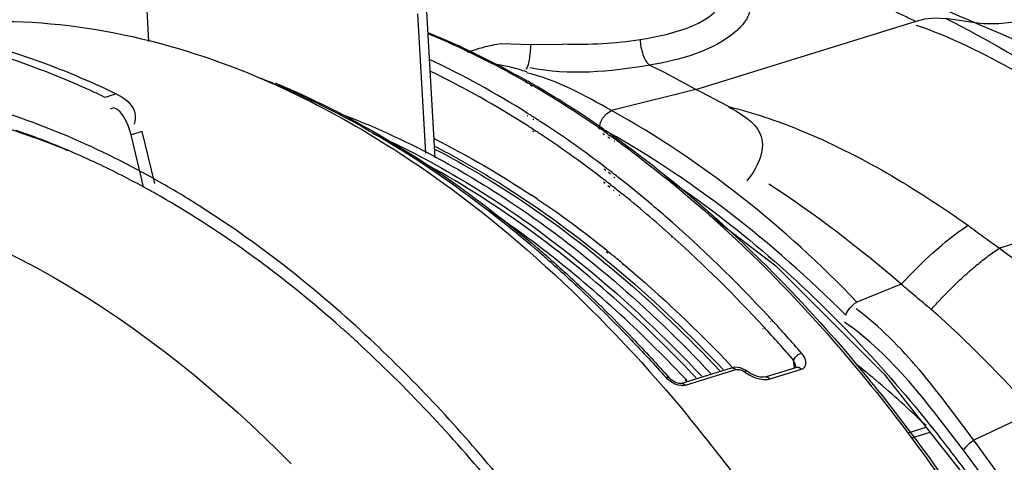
# Paper-space layout 'Sheet' of a CAD drawing. Header units: inches. Extents: x 0.2 to 10.8, y 0.2 to 8.3.
# Tile 309 of 545: x 5.228 to 5.492, y 6.964 to 7.083. Entities that reach past the tile are written whole.
import ezdxf

# ---------------------------------------------------------------- set-up
doc = ezdxf.new("R2010")
doc.units = ezdxf.units.IN
doc.header["$MEASUREMENT"] = 0
doc.layers.get('0').update_dxf_attribs({"lineweight": 5})

psp = doc.layouts.new('Sheet')

# ---------------------------------------------------------------- linework, layer by layer
at = {"color": 0, "linetype": 'ByBlock', "lineweight": -3}
for p, q in [((5.26246495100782, 7.07707410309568), (5.260074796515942, 7.118613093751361)), ((5.334549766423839, 7.084475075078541), (5.336699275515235, 7.047118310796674)), ((5.336956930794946, 7.085146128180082), (5.339216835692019, 7.045870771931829)), ((5.409230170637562, 7.064180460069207), (5.468075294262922, 7.082493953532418)), ((5.48406996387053, 7.082107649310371), (5.476339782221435, 7.083225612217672)), ((5.356978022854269, 7.076550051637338), (5.364885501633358, 7.076236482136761)), ((5.364885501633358, 7.076236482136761), (5.373403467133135, 7.076403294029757)), ((5.363456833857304, 7.066276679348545), (5.36364134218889, 7.066160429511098)), ((5.363499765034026, 7.066745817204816), (5.363685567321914, 7.066640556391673)), ((5.363505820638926, 7.066255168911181), (5.364243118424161, 7.065902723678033)), ((5.36351164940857, 7.066322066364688), (5.364243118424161, 7.065902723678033)), ((5.364849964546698, 7.065398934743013), (5.3652430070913, 7.065151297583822)), ((5.36489983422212, 7.065459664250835), (5.365283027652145, 7.065201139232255)), ((5.364902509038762, 7.065945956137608), (5.365298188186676, 7.065718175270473)), ((5.36490538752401, 7.065520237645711), (5.365291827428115, 7.065295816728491)), ((5.253683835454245, 7.063000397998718), (5.25068039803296, 7.062065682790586)), ((5.409230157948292, 7.064180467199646), (5.386624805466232, 7.058519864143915)), ((5.410653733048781, 7.063453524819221), (5.409230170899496, 7.06418046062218)), ((5.417994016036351, 7.059580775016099), (5.410653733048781, 7.063453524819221)), ((5.364176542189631, 7.057002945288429), (5.363995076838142, 7.057109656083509)), ((5.364256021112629, 7.057668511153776), (5.36407502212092, 7.057782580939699)), ((5.365767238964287, 7.056067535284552), (5.36545813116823, 7.056249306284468)), ((5.365841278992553, 7.056660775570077), (5.36553342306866, 7.056857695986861)), ((5.383182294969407, 7.054418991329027), (5.383610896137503, 7.054123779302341)), ((5.260676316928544, 7.052906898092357), (5.257672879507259, 7.051972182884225)), ((5.260999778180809, 7.038016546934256), (5.257672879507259, 7.051972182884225)), ((5.264003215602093, 7.038951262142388), (5.260676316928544, 7.052906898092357)), ((5.36579613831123, 7.052785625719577), (5.365496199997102, 7.052962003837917)), ((5.365860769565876, 7.053279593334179), (5.365562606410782, 7.05347357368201)), ((5.383100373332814, 7.053900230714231), (5.383531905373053, 7.053628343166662)), ((5.384291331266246, 7.052377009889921), (5.384716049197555, 7.0520904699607)), ((5.384397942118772, 7.053050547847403), (5.384821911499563, 7.052752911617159)), ((5.384476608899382, 7.053033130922), (5.384984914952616, 7.052712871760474)), ((5.384548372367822, 7.053474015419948), (5.385052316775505, 7.053122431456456)), ((5.38569160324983, 7.05213878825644), (5.386242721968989, 7.051747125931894)), ((5.385587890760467, 7.05150227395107), (5.386140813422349, 7.051129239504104)), ((5.387263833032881, 7.050371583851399), (5.387455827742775, 7.050242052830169)), ((5.387360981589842, 7.050946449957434), (5.387552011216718, 7.050808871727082)), ((5.387699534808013, 7.051002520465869), (5.387884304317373, 7.050886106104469)), ((5.387737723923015, 7.051221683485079), (5.387920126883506, 7.051090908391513)), ((5.38504430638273, 7.042405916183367), (5.384589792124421, 7.042768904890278)), ((5.385177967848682, 7.043093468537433), (5.384719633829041, 7.043442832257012)), ((5.38629184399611, 7.041409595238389), (5.385737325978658, 7.041852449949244)), ((5.386434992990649, 7.042128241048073), (5.38587644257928, 7.042558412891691)), ((5.38759011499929, 7.041232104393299), (5.387389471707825, 7.041388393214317)), ((5.384878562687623, 7.038900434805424), (5.384425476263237, 7.039262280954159)), ((5.385023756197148, 7.039623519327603), (5.384567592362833, 7.039976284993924)), ((5.386273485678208, 7.038650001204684), (5.38572166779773, 7.039081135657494)), ((5.387439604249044, 7.04049295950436), (5.387240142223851, 7.040652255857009)), ((5.386120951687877, 7.037908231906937), (5.385572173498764, 7.038346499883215)), ((5.387261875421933, 7.036997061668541), (5.387155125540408, 7.037082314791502)), ((5.387419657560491, 7.037748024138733), (5.387312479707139, 7.037832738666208)), ((5.389020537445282, 7.036473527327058), (5.388820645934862, 7.036633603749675)), ((5.543154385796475, 7.037896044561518), (5.490659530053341, 7.021571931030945)), ((5.388857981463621, 7.035722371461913), (5.38865851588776, 7.035881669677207)), ((5.402845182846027, 7.024551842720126), (5.402711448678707, 7.024658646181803)), ((5.402886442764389, 7.024702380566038), (5.402755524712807, 7.024819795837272)), ((5.385242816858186, 7.020628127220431), (5.385677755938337, 7.020286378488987)), ((5.385313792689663, 7.020953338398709), (5.385747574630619, 7.020603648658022)), ((5.389543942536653, 7.017486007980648), (5.389741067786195, 7.017321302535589)), ((5.428619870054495, 7.019319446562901), (5.428753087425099, 7.019201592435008)), ((5.428666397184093, 7.019488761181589), (5.428800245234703, 7.019372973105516)), ((5.389496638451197, 7.01728573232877), (5.389695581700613, 7.017129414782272)), ((5.464349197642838, 7.011914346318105), (5.452444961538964, 7.007096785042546)), ((5.429376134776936, 7.001801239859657), (5.429268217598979, 7.001912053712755)), ((5.429579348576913, 7.002316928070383), (5.429472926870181, 7.002432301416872)), ((5.427335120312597, 6.999813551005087), (5.427227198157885, 6.999924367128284)), ((5.427536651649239, 7.000324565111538), (5.427430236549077, 7.000439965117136)), ((5.435677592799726, 6.989500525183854), (5.43542292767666, 6.99150542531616)), ((5.435878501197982, 6.990458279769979), (5.435424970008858, 6.99150610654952)), ((5.405231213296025, 6.985244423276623), (5.418777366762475, 6.989460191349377)), ((5.40643933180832, 6.984744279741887), (5.419985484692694, 6.988960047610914)), ((5.419985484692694, 6.988960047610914), (5.420176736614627, 6.989004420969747)), ((5.422794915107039, 6.988586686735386), (5.422240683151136, 6.988370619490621)), ((5.422240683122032, 6.98837061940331), (5.423665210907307, 6.987472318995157)), ((5.427918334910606, 6.986972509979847), (5.436293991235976, 6.989579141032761)), ((5.429146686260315, 6.98644887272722), (5.437522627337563, 6.989055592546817)), ((5.436131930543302, 6.989411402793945), (5.435878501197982, 6.990458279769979)), ((5.436293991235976, 6.989579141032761), (5.436809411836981, 6.989568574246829)), ((5.436809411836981, 6.989568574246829), (5.437522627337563, 6.989055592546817)), ((5.401506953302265, 6.986494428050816), (5.401222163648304, 6.986793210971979)), ((5.402674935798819, 6.98557617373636), (5.401506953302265, 6.986494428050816)), ((5.406820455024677, 6.98573901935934), (5.406356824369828, 6.986253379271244)), ((5.406904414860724, 6.985959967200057), (5.406434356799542, 6.986458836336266)), ((5.423665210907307, 6.987472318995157), (5.424977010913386, 6.986862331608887)), ((5.424977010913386, 6.986862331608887), (5.425593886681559, 6.986644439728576)), ((5.428553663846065, 6.986315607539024), (5.429146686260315, 6.98644887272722)), ((5.459783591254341, 6.98776167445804), (5.487294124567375, 6.95286174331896)), ((5.455578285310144, 6.985414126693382), (5.455871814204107, 6.985088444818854)), ((5.455589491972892, 6.98543669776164), (5.456386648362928, 6.984451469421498)), ((5.455871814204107, 6.985088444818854), (5.456366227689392, 6.98441077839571)), ((5.499799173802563, 6.97757829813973), (5.483781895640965, 6.970019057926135)), ((5.466160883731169, 6.9719862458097), (5.471025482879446, 6.973500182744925)), ((5.467170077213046, 6.970646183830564), (5.472072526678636, 6.97217190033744)), ((5.491608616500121, 6.95922534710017), (5.483781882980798, 6.970019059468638)), ((5.488927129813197, 6.956714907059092), (5.481063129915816, 6.967320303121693))]:
    psp.add_line(p, q, dxfattribs=at)
for points in [[(5.468075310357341, 7.082493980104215), (5.470660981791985, 7.083128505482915), (5.473338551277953, 7.083401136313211), (5.476339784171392, 7.083225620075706)], [(5.409230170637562, 7.064180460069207), (5.405094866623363, 7.066454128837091), (5.400950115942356, 7.068623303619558), (5.396798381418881, 7.070686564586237)], [(5.38335518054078, 7.05396880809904), (5.383655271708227, 7.055322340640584), (5.384295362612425, 7.056596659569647), (5.385327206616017, 7.057768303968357), (5.38662337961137, 7.05851946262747)], [(5.4129044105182, 7.030397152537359), (5.430672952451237, 7.016843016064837), (5.459783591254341, 6.98776167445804)], [(5.43542580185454, 6.991505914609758), (5.435931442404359, 6.992278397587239), (5.436712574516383, 6.992974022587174), (5.43755580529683, 6.993402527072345)], [(5.437522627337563, 6.989055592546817), (5.437835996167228, 6.989180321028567), (5.438127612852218, 6.989360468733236), (5.438389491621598, 6.989610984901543), (5.438596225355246, 6.989935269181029), (5.43872565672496, 6.990326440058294), (5.438765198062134, 6.990767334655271), (5.438713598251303, 6.991241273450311), (5.43857460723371, 6.991735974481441), (5.43834642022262, 6.992254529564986), (5.438014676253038, 6.992807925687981), (5.437555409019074, 6.993402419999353)], [(5.422795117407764, 6.988586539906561), (5.422534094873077, 6.988764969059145), (5.421070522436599, 6.989435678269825), (5.419605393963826, 6.989609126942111), (5.418778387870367, 6.989460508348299)], [(5.418778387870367, 6.989460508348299), (5.419292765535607, 6.989449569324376), (5.419985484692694, 6.988960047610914)], [(5.420176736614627, 6.989004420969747), (5.420387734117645, 6.989024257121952), (5.420623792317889, 6.989017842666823), (5.42089000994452, 6.988980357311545), (5.421190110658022, 6.988904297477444), (5.421521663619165, 6.988781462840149), (5.421876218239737, 6.988605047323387), (5.422240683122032, 6.98837061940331)], [(5.42791804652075, 6.986972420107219), (5.427497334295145, 6.986892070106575), (5.426474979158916, 6.986940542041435), (5.425218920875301, 6.987278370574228), (5.423887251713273, 6.987891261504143), (5.422794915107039, 6.988586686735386)], [(5.402113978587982, 6.986700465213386), (5.40175630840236, 6.986863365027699), (5.40122218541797, 6.986793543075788)], [(5.405240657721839, 6.985247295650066), (5.405137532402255, 6.985225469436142), (5.404670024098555, 6.98524207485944), (5.403994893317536, 6.985423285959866), (5.403282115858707, 6.98576157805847), (5.402592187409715, 6.98624104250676), (5.402115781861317, 6.986698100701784)], [(5.425593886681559, 6.986644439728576), (5.426198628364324, 6.986475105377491), (5.4267986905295, 6.986353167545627), (5.427391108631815, 6.98628221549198), (5.427971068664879, 6.986266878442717), (5.428553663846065, 6.986315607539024)], [(5.427918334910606, 6.986972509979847), (5.428433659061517, 6.986961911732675), (5.429146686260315, 6.98644887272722)], [(5.404494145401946, 6.984776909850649), (5.403915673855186, 6.984959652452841), (5.403431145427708, 6.985163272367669), (5.403024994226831, 6.985370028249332), (5.402674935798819, 6.98557617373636)], [(5.40643933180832, 6.984744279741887), (5.405807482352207, 6.984632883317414), (5.405141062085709, 6.98465431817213), (5.404494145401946, 6.984776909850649)], [(5.405240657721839, 6.985247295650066), (5.405328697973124, 6.985267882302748), (5.405890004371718, 6.985177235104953), (5.40643933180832, 6.984744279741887)], [(5.481063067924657, 6.967320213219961), (5.481720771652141, 6.968250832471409), (5.482658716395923, 6.969184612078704), (5.483781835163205, 6.970019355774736)]]:
    psp.add_lwpolyline(points, dxfattribs=at)
for centre, radius, start, end in [((5.239596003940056, 6.847821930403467), 0.2515547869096, 60.12376767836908, 60.4429191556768), ((5.238365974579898, 6.84718365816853), 0.252355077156, 59.90508254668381, 60.07872272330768), ((5.237400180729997, 6.845521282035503), 0.254277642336, 59.58035398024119, 59.80393121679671), ((5.238406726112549, 6.845754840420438), 0.2539395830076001, 59.7786799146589, 60.02040509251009), ((5.237625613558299, 6.84441401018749), 0.2554913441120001, 59.525333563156, 59.7786677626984), ((5.236609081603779, 6.844174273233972), 0.2558397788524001, 59.32056735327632, 59.58031680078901), ((5.228479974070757, 6.830847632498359), 0.2714489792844, 54.94297519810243, 59.28012291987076), ((5.230356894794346, 6.832376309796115), 0.2695525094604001, 55.46151512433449, 59.49141729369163), ((5.22114628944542, 6.830794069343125), 0.2682394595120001, 57.43357576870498, 57.75675256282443), ((5.219847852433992, 6.828763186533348), 0.2706499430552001, 57.10176107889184, 57.35597776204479), ((5.218985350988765, 6.827429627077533), 0.2722381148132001, 56.87652734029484, 57.1017894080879), ((5.21033233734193, 6.814510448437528), 0.2877863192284, 52.70197090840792, 56.83925055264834), ((5.160153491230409, 6.858340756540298), 0.2059269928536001, 67.136245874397, 71.07628307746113), ((5.159984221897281, 6.857917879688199), 0.2063824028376, 67.13855875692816, 70.82275209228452), ((5.218678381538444, 6.827378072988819), 0.2696185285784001, 56.99000324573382, 57.31253526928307), ((5.217369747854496, 6.825365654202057), 0.2720190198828, 56.6608314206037, 56.91485832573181), ((5.216478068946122, 6.824010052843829), 0.2736415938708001, 56.42673603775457, 56.66085095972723), ((5.207672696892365, 6.811079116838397), 0.2892848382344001, 52.30265453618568, 56.38997402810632), ((5.221941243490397, 6.819866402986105), 0.2846288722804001, 55.15940160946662, 55.38901218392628), ((5.219094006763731, 6.817134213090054), 0.2880658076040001, 54.666709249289, 54.87846954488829), ((5.220511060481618, 6.817816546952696), 0.2871283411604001, 54.80085873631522, 55.03623872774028), ((5.217507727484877, 6.814903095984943), 0.2908033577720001, 54.26177586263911, 54.53275560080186), ((5.216035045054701, 6.812858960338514), 0.2933227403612, 53.89308129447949, 54.21551376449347), ((5.154932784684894, 6.845793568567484), 0.2195168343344, 64.98713260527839, 67.15310099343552), ((5.15488602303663, 6.845691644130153), 0.2196289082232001, 64.9873138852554, 67.15218179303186), ((5.148524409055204, 6.832220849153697), 0.23452621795, 61.34225240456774, 64.97039527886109), ((5.200054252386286, 6.800705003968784), 0.3049966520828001, 52.46400124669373, 52.62928902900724), ((5.198454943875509, 6.79862931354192), 0.3076170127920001, 52.1070926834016, 52.33202505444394), ((5.196846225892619, 6.796565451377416), 0.3102337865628, 51.73029734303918, 52.05976388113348), ((5.140727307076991, 6.820906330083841), 0.251494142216, 60.53430799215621, 60.72199546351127), ((5.135385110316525, 6.811645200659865), 0.2621852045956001, 57.3622651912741, 60.51341315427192), ((5.19731181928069, 6.797365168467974), 0.3064716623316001, 52.06472730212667, 52.22997296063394), ((5.195649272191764, 6.795238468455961), 0.3091710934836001, 51.68926741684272, 51.93424325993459), ((5.194081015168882, 6.793255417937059), 0.3116993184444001, 51.33486926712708, 51.66393378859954), ((5.184675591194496, 6.78171350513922), 0.3265877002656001, 48.10611962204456, 51.26663564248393), ((5.219221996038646, 6.816865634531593), 0.2630866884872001, 55.86505713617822, 56.27705692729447), ((5.207855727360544, 6.80069740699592), 0.2828498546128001, 51.141944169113, 55.33521588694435), ((5.15804059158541, 6.752471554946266), 0.3661408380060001, 42.62901981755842, 48.03161801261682), ((5.148843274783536, 6.768195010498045), 0.3336662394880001, 48.9468015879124, 49.27176764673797), ((5.150605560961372, 6.769099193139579), 0.3323414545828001, 49.06529280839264, 49.39674089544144), ((5.148638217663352, 6.766831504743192), 0.335343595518, 48.68168130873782, 49.06521480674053), ((5.196864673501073, 6.786746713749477), 0.3006090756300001, 50.75849994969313, 51.07268548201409), ((5.146851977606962, 6.765909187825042), 0.3366977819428, 48.57636250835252, 48.94673331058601), ((5.195479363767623, 6.78505000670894), 0.3027994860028, 50.50955771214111, 50.75857846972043), ((5.193951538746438, 6.783197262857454), 0.3052009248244, 50.14369501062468, 50.50940430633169), ((5.539857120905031, 6.950333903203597), 0.08661933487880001, 129.5754561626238, 129.9054782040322), ((5.123829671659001, 6.741231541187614), 0.3704508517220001, 43.65667010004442, 46.5436805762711), ((5.125380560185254, 6.741777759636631), 0.3695321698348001, 43.76983220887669, 46.69134516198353), ((5.140535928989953, 6.735807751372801), 0.3931580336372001, 42.70012465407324, 42.90142637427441), ((5.122433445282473, 6.714271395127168), 0.4301952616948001, 38.99179213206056, 39.15630125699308), ((5.298839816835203, 6.797907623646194), 0.2461609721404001, 49.87621902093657, 50.11592045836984), ((5.289268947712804, 6.786803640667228), 0.2608195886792, 45.83773935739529, 49.84051259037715), ((5.050020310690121, 6.682022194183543), 0.4628202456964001, 33.38965720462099, 39.42371606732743)]:
    psp.add_arc(centre, radius, start, end, dxfattribs=at)
for points in [[(5.484067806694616, 7.082107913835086), (5.473456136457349, 7.086752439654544), (5.462677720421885, 7.09105853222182), (5.45169730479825, 7.094747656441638)], [(5.394273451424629, 7.077623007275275), (5.403004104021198, 7.07904836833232), (5.415106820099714, 7.081727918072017), (5.417640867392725, 7.090203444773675)], [(5.495092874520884, 7.069029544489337), (5.486489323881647, 7.07375639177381), (5.477689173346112, 7.078321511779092), (5.468368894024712, 7.081403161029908)], [(5.476334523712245, 7.083226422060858), (5.487479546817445, 7.077661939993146), (5.498287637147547, 7.071334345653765), (5.508499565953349, 7.064200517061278)], [(5.520893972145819, 7.065763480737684), (5.508693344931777, 7.071375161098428), (5.496456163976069, 7.076917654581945), (5.484070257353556, 7.082107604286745)], [(5.337326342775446, 7.079210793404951), (5.346315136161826, 7.075489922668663), (5.355063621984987, 7.071146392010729), (5.36351164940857, 7.066322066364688)], [(5.337335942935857, 7.079498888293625), (5.346314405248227, 7.075822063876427), (5.355056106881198, 7.071524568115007), (5.363499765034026, 7.066745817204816)], [(5.419934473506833, 7.079784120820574), (5.413636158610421, 7.074398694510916), (5.404956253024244, 7.072142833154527), (5.396798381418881, 7.070686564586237)], [(5.36407502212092, 7.057782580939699), (5.355593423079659, 7.063123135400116), (5.346792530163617, 7.067997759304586), (5.337721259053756, 7.072260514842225)], [(5.396798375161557, 7.070686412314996), (5.38623015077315, 7.068940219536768), (5.37516145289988, 7.067841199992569), (5.364671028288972, 7.070006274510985)], [(5.364287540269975, 7.054296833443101), (5.355797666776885, 7.05974456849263), (5.346982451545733, 7.064726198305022), (5.337889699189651, 7.069093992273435)], [(5.38662337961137, 7.05851946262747), (5.37931933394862, 7.062558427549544), (5.371878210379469, 7.06682802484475), (5.363741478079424, 7.068687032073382)], [(5.302403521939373, 7.062993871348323), (5.32564263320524, 7.052381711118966), (5.347190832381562, 7.037720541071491), (5.366551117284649, 7.02105159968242)], [(5.302666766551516, 7.063199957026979), (5.325927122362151, 7.052650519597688), (5.347507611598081, 7.038046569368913), (5.366899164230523, 7.021424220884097)], [(5.263719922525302, 7.040273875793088), (5.247825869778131, 7.049185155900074), (5.230785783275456, 7.056442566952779), (5.213155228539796, 7.061046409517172)], [(5.257672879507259, 7.051972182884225), (5.256982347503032, 7.054868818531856), (5.254536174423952, 7.060584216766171), (5.252063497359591, 7.058924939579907)], [(5.313367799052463, 7.057854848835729), (5.32224162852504, 7.054557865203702), (5.330888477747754, 7.050598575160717), (5.339234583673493, 7.046131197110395)], [(5.452444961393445, 7.007096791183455), (5.433149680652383, 7.027168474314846), (5.411011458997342, 7.0450858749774), (5.386624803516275, 7.058519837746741)], [(5.217996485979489, 7.055652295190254), (5.225709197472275, 7.053521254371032), (5.233295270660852, 7.050884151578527), (5.240692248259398, 7.047832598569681)], [(5.449423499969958, 7.003585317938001), (5.429845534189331, 7.02317514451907), (5.407665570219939, 7.040699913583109), (5.383355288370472, 7.053968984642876)], [(5.338962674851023, 7.05099320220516), (5.348050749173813, 7.046474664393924), (5.356840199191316, 7.041317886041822), (5.365281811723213, 7.035683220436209)], [(5.387920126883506, 7.051090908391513), (5.413449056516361, 7.032772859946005), (5.436177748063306, 7.01027768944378), (5.456018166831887, 6.985913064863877)], [(5.388888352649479, 7.049839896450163), (5.413858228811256, 7.031627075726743), (5.436113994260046, 7.009434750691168), (5.455589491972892, 6.98543669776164)], [(5.400872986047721, 7.040683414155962), (5.410573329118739, 7.034230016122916), (5.419852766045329, 7.027108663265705), (5.428666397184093, 7.019488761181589)], [(5.464349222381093, 7.011914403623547), (5.453022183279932, 7.021513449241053), (5.441281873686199, 7.030708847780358), (5.42881163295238, 7.03876717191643)], [(5.313995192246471, 7.00027275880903), (5.299029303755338, 7.013547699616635), (5.282791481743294, 7.025592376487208), (5.265433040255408, 7.035536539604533)], [(5.32191279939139, 6.997028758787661), (5.307961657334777, 7.010100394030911), (5.292891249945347, 7.022125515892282), (5.276788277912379, 7.032430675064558)], [(5.428534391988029, 7.003445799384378), (5.419878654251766, 7.01275999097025), (5.410757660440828, 7.021669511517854), (5.40117244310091, 7.030024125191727)], [(5.464349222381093, 7.011914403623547), (5.469732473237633, 7.017775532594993), (5.475629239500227, 7.023294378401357), (5.482245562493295, 7.027716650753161)], [(5.490659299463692, 7.021571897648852), (5.502329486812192, 7.013282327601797), (5.513042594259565, 7.003590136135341), (5.52293303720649, 6.993241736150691)], [(5.428800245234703, 7.019372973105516), (5.445005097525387, 7.005346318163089), (5.459768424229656, 6.989551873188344), (5.473089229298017, 6.972761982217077)], [(5.389741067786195, 7.017321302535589), (5.400008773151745, 7.008734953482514), (5.409731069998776, 6.999466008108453), (5.418901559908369, 6.989716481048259)], [(5.483781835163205, 6.970019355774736), (5.474339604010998, 6.982647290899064), (5.464905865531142, 6.995889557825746), (5.452219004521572, 7.005252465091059)], [(5.499799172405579, 6.97757830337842), (5.491240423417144, 6.98728848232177), (5.482113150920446, 6.996539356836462), (5.472398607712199, 7.005093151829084)], [(5.481063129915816, 6.967320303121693), (5.471550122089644, 6.979728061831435), (5.461995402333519, 6.992790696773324), (5.449132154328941, 7.001678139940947)], [(5.355163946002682, 6.957327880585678), (5.343777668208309, 6.971143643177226), (5.331491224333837, 6.984284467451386), (5.318299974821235, 6.996388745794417)], [(5.356476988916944, 6.960046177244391), (5.345745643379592, 6.973067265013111), (5.334225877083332, 6.985491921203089), (5.32191279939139, 6.997028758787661)]]:
    psp.add_open_spline(points, degree=3, dxfattribs=at)
for points, knots in [([(5.42365126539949, 7.085042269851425), (5.42353147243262, 7.084621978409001), (5.423205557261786, 7.083772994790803), (5.422752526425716, 7.082985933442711), (5.422493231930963, 7.082596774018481)], [0, 0, 0, 0, 0.483087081, 1, 1, 1, 1]), ([(5.468075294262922, 7.082493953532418), (5.467011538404, 7.083020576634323), (5.464888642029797, 7.084058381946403), (5.462755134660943, 7.085074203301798), (5.461690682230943, 7.085574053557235)], [0, 0, 0, 0, 0.5023282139, 1, 1, 1, 1]), ([(5.25068039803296, 7.062065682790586), (5.245023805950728, 7.064778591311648), (5.223111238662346, 7.074264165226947), (5.199515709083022, 7.080112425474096), (5.181969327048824, 7.08158695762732)], [0, 0, 0, 0, 0.2626906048, 1, 1, 1, 1]), ([(5.253683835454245, 7.063000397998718), (5.248027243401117, 7.06571330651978), (5.226114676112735, 7.075198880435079), (5.20251914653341, 7.081047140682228), (5.184972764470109, 7.082521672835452)], [0, 0, 0, 0, 0.2626906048, 1, 1, 1, 1]), ([(5.199389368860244, 7.080691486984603), (5.20742923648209, 7.081974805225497), (5.241823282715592, 7.084480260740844), (5.276399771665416, 7.074966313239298), (5.300080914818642, 7.063760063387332)], [0, 0, 0, 0, 0.2370862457, 1, 1, 1, 1]), ([(5.422210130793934, 7.082192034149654), (5.421897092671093, 7.081764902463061), (5.421181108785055, 7.080917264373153), (5.42037275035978, 7.080158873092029), (5.419934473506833, 7.079784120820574)], [0, 0, 0, 0, 0.4787156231, 1, 1, 1, 1]), ([(5.422493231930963, 7.082596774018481), (5.422447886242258, 7.082528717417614), (5.422355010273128, 7.082392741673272), (5.422259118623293, 7.082258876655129), (5.422210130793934, 7.082192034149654)], [0, 0, 0, 0, 0.4966839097, 1, 1, 1, 1]), ([(5.497128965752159, 7.082940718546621), (5.494966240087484, 7.082346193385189), (5.490604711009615, 7.081626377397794), (5.486190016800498, 7.081801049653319), (5.484070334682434, 7.082107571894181)], [0, 0, 0, 0, 0.5115428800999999, 1, 1, 1, 1]), ([(5.34791080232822, 7.074217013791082), (5.34932701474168, 7.074719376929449), (5.352327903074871, 7.075661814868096), (5.355405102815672, 7.07633130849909), (5.357024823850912, 7.076585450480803)], [0, 0, 0, 0, 0.478221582, 1, 1, 1, 1]), ([(5.364902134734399, 7.076260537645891), (5.364850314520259, 7.074888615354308), (5.364581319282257, 7.072637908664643), (5.364137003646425, 7.070323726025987), (5.363670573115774, 7.069535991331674)], [0, 0, 0, 0, 0.5999470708, 1, 1, 1, 1]), ([(5.373405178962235, 7.076439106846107), (5.376986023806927, 7.076331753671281), (5.383968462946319, 7.076390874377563), (5.39092535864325, 7.077075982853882), (5.394273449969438, 7.077623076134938)], [0, 0, 0, 0, 0.5136171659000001, 1, 1, 1, 1]), ([(5.394273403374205, 7.077623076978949), (5.394309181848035, 7.076238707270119), (5.394768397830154, 7.073780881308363), (5.395924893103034, 7.071385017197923), (5.396798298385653, 7.070686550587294)], [0, 0, 0, 0, 0.5532300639, 1, 1, 1, 1]), ([(5.355788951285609, 7.070960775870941), (5.35707690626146, 7.070771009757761), (5.359770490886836, 7.070247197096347), (5.362400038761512, 7.069459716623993), (5.363756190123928, 7.068982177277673)], [0, 0, 0, 0, 0.475195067, 1, 1, 1, 1]), ([(5.292593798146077, 7.067186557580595), (5.293858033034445, 7.06668319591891), (5.296386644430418, 7.065647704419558), (5.298894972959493, 7.064564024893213), (5.300148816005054, 7.0640083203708)], [0, 0, 0, 0, 0.4980397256, 1, 1, 1, 1]), ([(5.296357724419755, 7.065943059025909), (5.296986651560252, 7.065681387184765), (5.298244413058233, 7.065151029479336), (5.299497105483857, 7.064608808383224), (5.300123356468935, 7.064334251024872)], [0, 0, 0, 0, 0.4990471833, 1, 1, 1, 1]), ([(5.253683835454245, 7.063000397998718), (5.255814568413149, 7.061978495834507), (5.259128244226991, 7.05948440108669), (5.258802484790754, 7.055862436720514), (5.258521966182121, 7.054872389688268)], [0, 0, 0, 0, 0.6966450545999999, 1, 1, 1, 1]), ([(5.300080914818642, 7.063760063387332), (5.300454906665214, 7.063583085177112), (5.30120280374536, 7.063226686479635), (5.301948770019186, 7.06286626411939), (5.302321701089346, 7.062684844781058)], [0, 0, 0, 0, 0.4994176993, 1, 1, 1, 1]), ([(5.300123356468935, 7.064334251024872), (5.300547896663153, 7.064148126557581), (5.301396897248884, 7.063772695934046), (5.302243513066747, 7.063391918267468), (5.302666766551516, 7.063199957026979)], [0, 0, 0, 0, 0.4993525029, 1, 1, 1, 1]), ([(5.300148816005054, 7.0640083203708), (5.30052509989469, 7.063841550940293), (5.301277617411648, 7.063505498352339), (5.302028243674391, 7.063165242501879), (5.302403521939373, 7.062993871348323)], [0, 0, 0, 0, 0.4994109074, 1, 1, 1, 1]), ([(5.302321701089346, 7.062684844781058), (5.311800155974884, 7.058073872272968), (5.351496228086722, 7.035300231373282), (5.385201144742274, 7.003036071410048), (5.407535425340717, 6.975936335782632)], [0, 0, 0, 0, 0.2308593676, 1, 1, 1, 1]), ([(5.4179938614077, 7.059580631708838), (5.424525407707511, 7.057998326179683), (5.447354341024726, 7.050266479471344), (5.468113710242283, 7.037662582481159), (5.482245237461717, 7.027716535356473)], [0, 0, 0, 0, 0.2800056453, 1, 1, 1, 1]), ([(5.417994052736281, 7.059580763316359), (5.42143982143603, 7.057631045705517), (5.430075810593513, 7.052528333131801), (5.425650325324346, 7.042759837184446), (5.422860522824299, 7.039654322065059)], [0, 0, 0, 0, 0.4867550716, 1, 1, 1, 1]), ([(5.322422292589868, 7.052436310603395), (5.330234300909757, 7.048969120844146), (5.362914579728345, 7.031974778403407), (5.391477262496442, 7.007730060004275), (5.410808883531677, 6.987175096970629)], [0, 0, 0, 0, 0.2324778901, 1, 1, 1, 1]), ([(5.386017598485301, 7.0524444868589), (5.386304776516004, 7.052241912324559), (5.386878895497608, 7.051835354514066), (5.387451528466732, 7.051426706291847), (5.387737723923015, 7.051221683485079)], [0, 0, 0, 0, 0.499560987, 1, 1, 1, 1]), ([(5.339079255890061, 7.048972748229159), (5.345916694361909, 7.045463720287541), (5.374279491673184, 7.029004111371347), (5.399343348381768, 7.007209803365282), (5.41651541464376, 6.988951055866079)], [0, 0, 0, 0, 0.2346624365, 1, 1, 1, 1]), ([(5.339122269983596, 7.048205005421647), (5.345875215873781, 7.044698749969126), (5.373868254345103, 7.028307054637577), (5.398630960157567, 7.006728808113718), (5.415614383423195, 6.988670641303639)], [0, 0, 0, 0, 0.2348531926, 1, 1, 1, 1]), ([(5.409307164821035, 6.986707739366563), (5.403725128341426, 6.992643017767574), (5.381921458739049, 7.014334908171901), (5.356995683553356, 7.033077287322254), (5.337152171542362, 7.043930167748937)], [0, 0, 0, 0, 0.2648376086, 1, 1, 1, 1]), ([(5.339234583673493, 7.046131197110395), (5.345762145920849, 7.042637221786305), (5.37277219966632, 7.026443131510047), (5.396732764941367, 7.005444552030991), (5.413211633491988, 6.987922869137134)], [0, 0, 0, 0, 0.2353627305, 1, 1, 1, 1]), ([(5.039905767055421, 6.987479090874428), (5.054727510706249, 7.005026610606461), (5.091835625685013, 7.034540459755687), (5.193310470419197, 7.048421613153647), (5.263581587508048, 7.00134691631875), (5.30065650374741, 6.963616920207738)], [0, 0, 0, 0, 0.2339893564, 0.4611403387, 1, 1, 1, 1]), ([(5.40117244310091, 7.030024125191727), (5.399171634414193, 7.031768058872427), (5.395153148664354, 7.035187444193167), (5.391052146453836, 7.038507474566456), (5.388993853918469, 7.040131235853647)], [0, 0, 0, 0, 0.5030784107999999, 1, 1, 1, 1]), ([(5.265433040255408, 7.035536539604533), (5.264683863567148, 7.035965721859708), (5.263184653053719, 7.036814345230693), (5.261676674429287, 7.037647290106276), (5.260922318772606, 7.038058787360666)], [0, 0, 0, 0, 0.5011929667, 1, 1, 1, 1]), ([(5.366851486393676, 7.034627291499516), (5.36716573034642, 7.034414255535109), (5.367793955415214, 7.033986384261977), (5.368420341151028, 7.033555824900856), (5.368733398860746, 7.033339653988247)], [0, 0, 0, 0, 0.4994795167, 1, 1, 1, 1]), ([(5.406434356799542, 6.986458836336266), (5.40228356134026, 6.990855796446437), (5.385940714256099, 7.007330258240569), (5.367882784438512, 7.02215494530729), (5.353625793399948, 7.031705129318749)], [0, 0, 0, 0, 0.2605570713, 1, 1, 1, 1]), ([(5.482245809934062, 7.027716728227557), (5.483613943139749, 7.026682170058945), (5.486409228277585, 7.02462058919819), (5.489230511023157, 7.022595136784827), (5.49066009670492, 7.021572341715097)], [0, 0, 0, 0, 0.4938764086, 1, 1, 1, 1]), ([(5.484672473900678, 7.017098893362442), (5.485661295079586, 7.017916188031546), (5.487617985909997, 7.019461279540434), (5.489652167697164, 7.02090359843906), (5.490659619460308, 7.021572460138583)], [0, 0, 0, 0, 0.5147650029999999, 1, 1, 1, 1]), ([(5.369618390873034, 7.018378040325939), (5.371137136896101, 7.017037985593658), (5.374163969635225, 7.014318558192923), (5.377142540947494, 7.01154636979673), (5.378626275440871, 7.010141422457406)], [0, 0, 0, 0, 0.4977949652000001, 1, 1, 1, 1]), ([(5.370046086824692, 7.018692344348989), (5.37153058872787, 7.01738735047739), (5.374489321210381, 7.014739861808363), (5.37740205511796, 7.012041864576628), (5.378853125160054, 7.010674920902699)], [0, 0, 0, 0, 0.4978623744, 1, 1, 1, 1]), ([(5.476660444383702, 7.009681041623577), (5.477906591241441, 7.010956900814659), (5.480390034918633, 7.013388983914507), (5.482991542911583, 7.015695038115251), (5.484288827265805, 7.016779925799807)], [0, 0, 0, 0, 0.5132849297, 1, 1, 1, 1]), ([(5.472398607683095, 7.005093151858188), (5.471031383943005, 7.006217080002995), (5.468324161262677, 7.008462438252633), (5.465657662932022, 7.010756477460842), (5.464349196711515, 7.011914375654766)], [0, 0, 0, 0, 0.5032215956, 1, 1, 1, 1]), ([(5.472398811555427, 7.005092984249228), (5.47309808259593, 7.005883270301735), (5.474499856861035, 7.007430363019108), (5.475939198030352, 7.008942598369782), (5.476660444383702, 7.009681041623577)], [0, 0, 0, 0, 0.5055119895, 1, 1, 1, 1]), ([(5.44942341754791, 7.003585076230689), (5.449659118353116, 7.00428024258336), (5.450525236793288, 7.00563123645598), (5.451726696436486, 7.006677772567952), (5.452444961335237, 7.007096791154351)], [0, 0, 0, 0, 0.4688565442, 1, 1, 1, 1]), ([(5.437555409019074, 6.993402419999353), (5.436243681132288, 6.994912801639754), (5.433607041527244, 6.997904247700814), (5.430926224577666, 7.000856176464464), (5.429579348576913, 7.002316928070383)], [0, 0, 0, 0, 0.5016985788, 1, 1, 1, 1]), ([(5.318299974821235, 6.996388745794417), (5.317586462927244, 6.997043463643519), (5.316156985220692, 6.99834421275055), (5.314716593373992, 6.999632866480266), (5.313995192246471, 7.00027275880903)], [0, 0, 0, 0, 0.5010538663, 1, 1, 1, 1]), ([(5.435425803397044, 6.99150591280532), (5.434128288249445, 6.992999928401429), (5.431520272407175, 6.995959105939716), (5.428868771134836, 6.998879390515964), (5.427536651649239, 7.000324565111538)], [0, 0, 0, 0, 0.5016891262, 1, 1, 1, 1]), ([(5.391846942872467, 6.996966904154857), (5.393432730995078, 6.995306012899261), (5.396587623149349, 6.991941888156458), (5.399683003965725, 6.988522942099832), (5.401222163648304, 6.986793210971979)], [0, 0, 0, 0, 0.4979382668, 1, 1, 1, 1]), ([(5.392228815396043, 6.997406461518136), (5.393902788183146, 6.995660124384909), (5.397231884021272, 6.992120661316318), (5.400494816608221, 6.988520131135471), (5.402116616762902, 6.986697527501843)], [0, 0, 0, 0, 0.4978769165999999, 1, 1, 1, 1]), ([(5.456687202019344, 6.986797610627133), (5.456009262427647, 6.987364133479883), (5.454651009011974, 6.988486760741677), (5.453280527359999, 6.98959442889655), (5.452594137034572, 6.990142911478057)], [0, 0, 0, 0, 0.501382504, 1, 1, 1, 1]), ([(5.456386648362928, 6.984451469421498), (5.469943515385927, 6.967645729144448), (5.521154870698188, 6.893472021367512), (5.552901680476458, 6.806347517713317), (5.564859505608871, 6.739030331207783)], [0, 0, 0, 0, 0.240011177, 1, 1, 1, 1]), ([(5.456796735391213, 6.984954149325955), (5.46961810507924, 6.969116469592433), (5.518381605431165, 6.899337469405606), (5.549628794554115, 6.817785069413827), (5.56265672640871, 6.754510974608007)], [0, 0, 0, 0, 0.2397898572, 1, 1, 1, 1]), ([(5.473089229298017, 6.972761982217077), (5.474627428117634, 6.970823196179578), (5.477679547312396, 6.966901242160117), (5.480660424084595, 6.962924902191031), (5.482139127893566, 6.960916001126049)], [0, 0, 0, 0, 0.4980298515, 1, 1, 1, 1])]:
    psp.add_open_spline(points, degree=3, knots=knots, dxfattribs=at)

doc.saveas('drawing.dxf')
